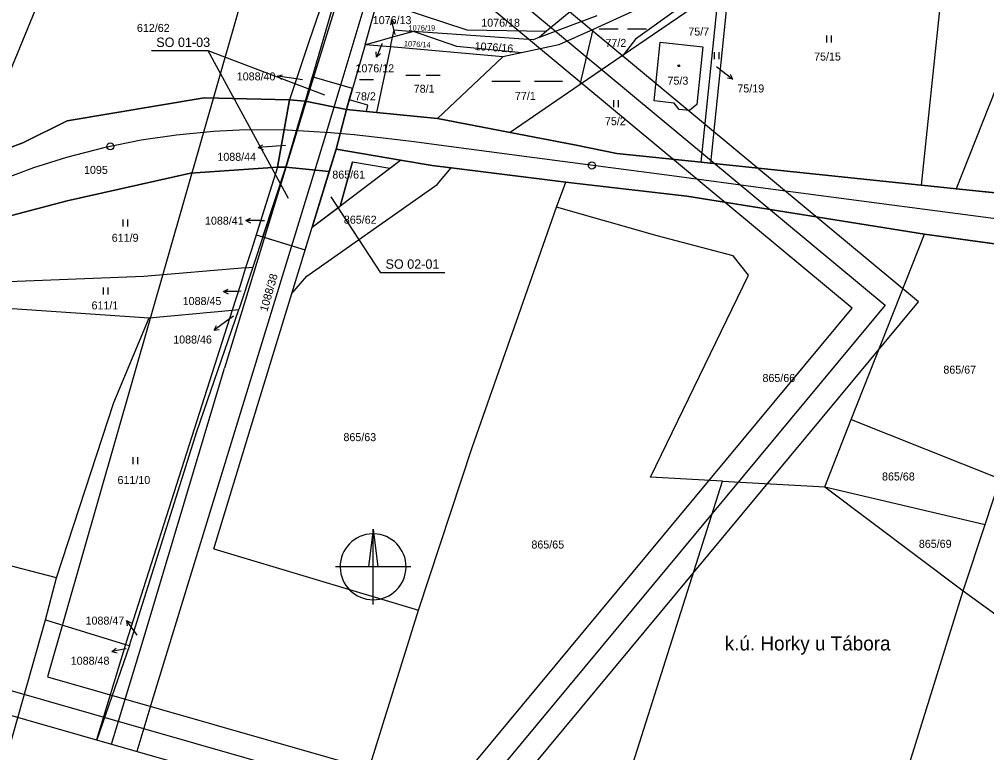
# Model space of a CAD drawing. Extents: x -738085 to -734306, y -1122197 to -1119753.
# Drawn here: x -737412.3 to -737206.8, y -1121550.3 to -1121394.5 of the extents above; entities that cross this region are included whole.
import ezdxf

# ---------------------------------------------------------------- set-up
doc = ezdxf.new("R2010")
doc.units = 0
for name, color, linetype in [('Dočasný zábor - do 1 roku', 7, 'Continuous'), ('Hranice parcel', 7, 'Continuous'), ('Parcelní čísla', 7, 'Continuous'), ('Pop  PČ popisy', 7, 'Continuous'), ('Popis PS-SO', 7, 'Continuous'), ('SŽDC', 7, 'Continuous'), ('Trvalý zábor', 7, 'Continuous'), ('Vnitřní kresba', 7, 'Continuous'), ('Vrstva 1', 7, 'Continuous'), ('Vrstva 53', 7, 'Continuous'), ('Vrstva 7', 7, 'Continuous'), ('Značky budov', 7, 'Continuous'), ('Značky kultur', 7, 'Continuous')]:
    doc.layers.add(name, color=color, linetype=linetype)

msp = doc.modelspace()

# ---------------------------------------------------------------- linework, layer by layer
at = {"layer": 'Dočasný zábor - do 1 roku'}
for p, q in [((-737350.08, -1121406.78), (-737351.57, -1121411.9)), ((-737341.51, -1121409.24), (-737350.08, -1121406.78)), ((-737341.51, -1121409.24), (-737350.08, -1121406.78)), ((-737351.57, -1121411.9), (-737342.79, -1121413.7)), ((-737342.79, -1121413.7), (-737338.51, -1121414.12)), ((-737345.01, -1121422.1), (-737350.09, -1121438.72)), ((-737331.3, -1121424.45), (-737345.01, -1121422.1)), ((-737344.16, -1121434.22), (-737341.54, -1121424.84)), ((-737341.54, -1121424.84), (-737333.6, -1121426.19)), ((-737333.6, -1121426.19), (-737331.3, -1121424.45)), ((-737357.45, -1121425.96), (-737361.99, -1121440.29)), ((-737355.7, -1121425.92), (-737360.58, -1121440.73)), ((-737360.58, -1121440.73), (-737355.7, -1121425.92)), ((-737355.7, -1121425.92), (-737357.45, -1121425.96)), ((-737346.46, -1121426.85), (-737355.7, -1121425.92)), ((-737350.09, -1121438.72), (-737346.46, -1121426.85)), ((-737350.09, -1121438.72), (-737344.16, -1121434.22)), ((-737351.55, -1121443.49), (-737350.09, -1121438.72)), ((-737361.99, -1121440.29), (-737351.55, -1121443.49)), ((-737361.99, -1121440.29), (-737360.58, -1121440.73)), ((-737360.58, -1121440.73), (-737351.55, -1121443.49))]:
    msp.add_line(p, q, dxfattribs=at)
for points in [[(-737342.79, -1121413.7), (-737342.62, -1121413.1), (-737341.99, -1121410.89), (-737341.51, -1121409.24)], [(-737342.21, -1121411.66), (-737342.62, -1121413.1), (-737342.79, -1121413.7)], [(-737338.51, -1121414.12), (-737338.24, -1121412.79), (-737342.21, -1121411.66)], [(-737338.51, -1121414.12), (-737338.24, -1121412.79), (-737342.21, -1121411.66)], [(-737341.54, -1121424.84), (-737344.16, -1121434.22)]]:
    msp.add_lwpolyline(points, dxfattribs=at)
at = {"layer": 'Hranice parcel'}
for p, q in [((-737182.43, -1121352.52), (-737213.23, -1121430.54)), ((-737213.48, -1121360.41), (-737220.65, -1121429.77)), ((-737419.86, -1121419.18), (-737397.96, -1121365.85)), ((-737287.14, -1121386.22), (-737300.28, -1121397.07)), ((-737261.5, -1121386.77), (-737265.43, -1121425.13)), ((-737263.66, -1121388.25), (-737283.96, -1121402.13)), ((-737267.42, -1121424.92), (-737263.66, -1121388.25)), ((-737345.44, -1121390.78), (-737351.57, -1121411.9)), ((-737338.85, -1121399.94), (-737336.17, -1121390.54)), ((-737301.77, -1121398.36), (-737289.5, -1121393.71)), ((-737328.57, -1121397.1), (-737333.02, -1121398.36)), ((-737303.13, -1121398.87), (-737328.57, -1121397.1)), ((-737300.28, -1121397.07), (-737301.77, -1121398.36)), ((-737293.14, -1121408.42), (-737290.36, -1121396.68)), ((-737338.85, -1121399.94), (-737342.79, -1121413.7)), ((-737336.91, -1121399.46), (-737338.85, -1121399.94)), ((-737333.46, -1121400.42), (-737338.85, -1121399.94)), ((-737333.02, -1121398.36), (-737336.91, -1121399.46)), ((-737333.46, -1121400.42), (-737333.02, -1121398.36)), ((-737301.77, -1121398.36), (-737303.13, -1121398.87)), ((-737333.46, -1121400.42), (-737336.44, -1121414.32)), ((-737309.56, -1121402.5), (-737333.46, -1121400.42)), ((-737305.59, -1121401.65), (-737309.56, -1121402.5)), ((-737283.96, -1121402.13), (-737293.14, -1121408.42)), ((-737309.56, -1121402.5), (-737323.47, -1121415.6)), ((-737293.14, -1121408.42), (-737307.99, -1121418.58)), ((-737357.45, -1121425.96), (-737354.93, -1121411.64)), ((-737351.57, -1121411.9), (-737355.7, -1121425.92)), ((-737354.93, -1121411.64), (-737351.57, -1121411.9)), ((-737342.79, -1121413.7), (-737345.01, -1121422.1)), ((-737336.44, -1121414.32), (-737342.79, -1121413.7)), ((-737323.47, -1121415.6), (-737336.44, -1121414.32)), ((-737307.99, -1121418.58), (-737323.47, -1121415.6)), ((-737350.09, -1121438.72), (-737345.01, -1121422.1)), ((-737345.01, -1121422.1), (-737331.3, -1121424.45)), ((-737350.09, -1121438.72), (-737331.3, -1121424.45)), ((-737355.7, -1121425.92), (-737362.72, -1121447.21)), ((-737355.7, -1121425.92), (-737357.45, -1121425.96)), ((-737320.53, -1121426.11), (-737296.15, -1121429.13)), ((-737265.43, -1121425.13), (-737267.42, -1121424.92)), ((-737220.65, -1121429.77), (-737265.43, -1121425.13)), ((-737298.13, -1121434.42), (-737296.15, -1121429.13)), ((-737217.17, -1121430.13), (-737220.65, -1121429.77)), ((-737213.23, -1121430.54), (-737217.17, -1121430.13)), ((-737213.23, -1121430.54), (-737181.26, -1121433.89)), ((-737354.4, -1121452.82), (-737350.09, -1121438.72)), ((-737235.53, -1121479.53), (-737219.97, -1121440.21)), ((-737219.97, -1121440.21), (-737187.01, -1121444.71)), ((-737362.72, -1121447.21), (-737365.68, -1121456.2)), ((-737364.22, -1121447.31), (-737362.72, -1121447.21)), ((-737429.62, -1121454.91), (-737384.75, -1121457.92)), ((-737384.75, -1121457.92), (-737367.08, -1121456.33)), ((-737367.08, -1121456.33), (-737365.68, -1121456.2)), ((-737241.16, -1121493.85), (-737235.53, -1121479.53)), ((-737235.53, -1121479.53), (-737203.89, -1121492.13)), ((-737262.88, -1121492.63), (-737241.16, -1121493.85)), ((-737207.09, -1121501.83), (-737203.89, -1121492.13)), ((-737241.16, -1121493.85), (-737207.09, -1121501.83)), ((-737241.16, -1121493.85), (-737211.77, -1121515.95)), ((-737404.39, -1121513.18), (-737444.55, -1121502.72)), ((-737211.77, -1121515.95), (-737207.09, -1121501.83)), ((-737371.01, -1121507.05), (-737327.48, -1121520.06)), ((-737406.75, -1121522.08), (-737404.39, -1121513.18)), ((-737406.75, -1121522.08), (-737389.72, -1121527.33)), ((-737389.72, -1121527.33), (-737395.89, -1121547.6)), ((-737388.93, -1121527.57), (-737395.82, -1121547.63)), ((-737389.72, -1121527.33), (-737388.93, -1121527.57))]:
    msp.add_line(p, q, dxfattribs=at)
for points in [[(-737265.53, -1121385.53), (-737281.2, -1121392.55), (-737290.36, -1121396.68)], [(-737263.42, -1121385.89), (-737281.35, -1121398.78), (-737283.96, -1121402.13)], [(-737347.51, -1121389.79), (-737350.85, -1121399.56), (-737354.93, -1121411.64)], [(-737336.17, -1121390.54), (-737331.66, -1121392.04), (-737317.21, -1121396.79), (-737300.28, -1121397.07)], [(-737333.02, -1121398.36), (-737332.68, -1121396.81), (-737328.57, -1121397.1)], [(-737305.59, -1121401.65), (-737319.34, -1121400.3), (-737328.57, -1121397.1)], [(-737290.36, -1121396.68), (-737297.65, -1121399.96), (-737305.59, -1121401.65)], [(-737267.05, -1121400.38), (-737268.32, -1121412.61), (-737269.88, -1121413.91), (-737272.07, -1121413.67), (-737273.16, -1121412.35), (-737277.43, -1121411.89), (-737276.12, -1121399.43), (-737267.05, -1121400.38)], [(-737354.93, -1121411.64), (-737373.02, -1121411.21), (-737402.12, -1121416.14), (-737411.54, -1121420.81), (-737421.67, -1121424.5)], [(-737307.99, -1121418.58), (-737294.35, -1121421.2), (-737285.34, -1121423.08), (-737267.42, -1121424.92)], [(-737331.3, -1121424.45), (-737324.57, -1121425.61), (-737320.53, -1121426.11)], [(-737426.47, -1121440.12), (-737424.51, -1121438.96), (-737402.13, -1121433.1), (-737375.94, -1121427.23), (-737357.45, -1121425.96)], [(-737357.45, -1121425.96), (-737363.07, -1121443.7), (-737364.22, -1121447.31)], [(-737354.4, -1121452.82), (-737351.21, -1121449.11), (-737323.51, -1121429.64), (-737320.53, -1121426.11)], [(-737296.15, -1121429.13), (-737294.99, -1121429.27), (-737270.5, -1121432.11), (-737219.97, -1121440.21)], [(-737327.48, -1121520.06), (-737316.05, -1121485.49), (-737298.13, -1121434.42)], [(-737262.88, -1121492.63), (-737278.17, -1121491.82), (-737257.33, -1121448.92), (-737260.65, -1121444.8), (-737276.74, -1121440.52), (-737298.13, -1121434.42)], [(-737364.22, -1121447.31), (-737385.86, -1121449.14), (-737429, -1121450.87)], [(-737364.22, -1121447.31), (-737365.41, -1121451.08), (-737367.08, -1121456.33)], [(-737371.01, -1121507.05), (-737362.75, -1121480.08), (-737354.4, -1121452.82)], [(-737367.08, -1121456.33), (-737389.16, -1121525.5), (-737389.72, -1121527.33)], [(-737388.93, -1121527.57), (-737374.57, -1121482.09), (-737365.68, -1121456.2)], [(-737404.39, -1121513.18), (-737392.22, -1121475.94), (-737384.75, -1121457.92)], [(-737316.09, -1121705.22), (-737299.02, -1121614.44), (-737289.83, -1121577.48), (-737262.88, -1121492.63)], [(-737211.77, -1121515.95), (-737178.31, -1121540.15), (-737175.06, -1121529.29), (-737159.52, -1121537.77), (-737157.54, -1121524.29), (-737166.89, -1121496.46), (-737203.89, -1121492.13)], [(-737257.27, -1121703.5), (-737248.94, -1121647.2), (-737237.14, -1121599.85), (-737225.09, -1121558.77), (-737211.77, -1121515.95)], [(-737375.46, -1121689.84), (-737340.46, -1121561.62), (-737327.48, -1121520.06)], [(-737415.44, -1121552.93), (-737406.75, -1121522.08)]]:
    msp.add_lwpolyline(points, dxfattribs=at)
at = {"layer": 'Pop  PČ popisy'}
for p, q in [((-737333.21, -1121394.65), (-737333.45, -1121395.74)), ((-737332.48, -1121397.56), (-737333.21, -1121394.65)), ((-737333.21, -1121394.65), (-737332.48, -1121395.5)), ((-737332.4, -1121397.86), (-737332.48, -1121397.56)), ((-737335.27, -1121399.79), (-737336.39, -1121402.57)), ((-737335.23, -1121399.7), (-737335.27, -1121399.79)), ((-737336.39, -1121402.57), (-737336.48, -1121401.46)), ((-737336.39, -1121402.57), (-737335.56, -1121401.83)), ((-737357.42, -1121406.65), (-737356.36, -1121406.3)), ((-737264.18, -1121404.53), (-737263.08, -1121405.4)), ((-737263.08, -1121405.4), (-737260.71, -1121407.25)), ((-737260.71, -1121407.25), (-737261.2, -1121406.24)), ((-737354.45, -1121407.07), (-737357.42, -1121406.65)), ((-737357.42, -1121406.65), (-737356.5, -1121407.29)), ((-737352.15, -1121407.37), (-737354.45, -1121407.07)), ((-737260.71, -1121407.25), (-737261.81, -1121407.03)), ((-737361.54, -1121421.75), (-737360.58, -1121421.18)), ((-737358.55, -1121421.54), (-737361.54, -1121421.75)), ((-737361.54, -1121421.75), (-737360.51, -1121422.18)), ((-737355.75, -1121421.33), (-737358.55, -1121421.54)), ((-737364.17, -1121437.31), (-737363.17, -1121436.81)), ((-737361.17, -1121437.31), (-737364.17, -1121437.31)), ((-737364.17, -1121437.31), (-737363.17, -1121437.81)), ((-737361.17, -1121437.31), (-737360.22, -1121437.31)), ((-737368.91, -1121452.39), (-737367.92, -1121451.87)), ((-737365.91, -1121452.34), (-737368.91, -1121452.39)), ((-737368.91, -1121452.39), (-737367.9, -1121452.88)), ((-737365.14, -1121452.32), (-737365.91, -1121452.34)), ((-737366.8, -1121457.59), (-737368.5, -1121458.82)), ((-737368.5, -1121458.82), (-737370.93, -1121460.58)), ((-737370.93, -1121460.58), (-737370.41, -1121459.59)), ((-737370.93, -1121460.58), (-737369.82, -1121460.4)), ((-737387.78, -1121524.69), (-737389.54, -1121522.26)), ((-737389.54, -1121522.26), (-737388.55, -1121522.78)), ((-737389.54, -1121522.26), (-737389.36, -1121523.37)), ((-737387.29, -1121525.36), (-737387.78, -1121524.69)), ((-737392.62, -1121528.81), (-737391.73, -1121528.14)), ((-737389.67, -1121528.29), (-737392.62, -1121528.81)), ((-737392.62, -1121528.81), (-737391.55, -1121529.13)), ((-737389.63, -1121528.28), (-737389.67, -1121528.29))]:
    msp.add_line(p, q, dxfattribs=at)
at = {"layer": 'Popis PS-SO'}
msp.add_line((-737372.24, -1121401.19), (-737347.45, -1121410.57), dxfattribs=at)
for points in [[(-737384.23, -1121401.19), (-737372.24, -1121401.19), (-737355.19, -1121432.55)], [(-737321.92, -1121448.39), (-737335.48, -1121448.39), (-737346.05, -1121432.23)]]:
    msp.add_lwpolyline(points, dxfattribs=at)
at = {"layer": 'SŽDC'}
for p, q in [((-737354.93, -1121411.64), (-737357.45, -1121425.96)), ((-737357.45, -1121425.96), (-737354.93, -1121411.64)), ((-737355.7, -1121425.92), (-737351.57, -1121411.9)), ((-737351.57, -1121411.9), (-737354.93, -1121411.64)), ((-737342.79, -1121413.7), (-737345.01, -1121422.1)), ((-737336.44, -1121414.32), (-737342.79, -1121413.7)), ((-737323.47, -1121415.6), (-737336.44, -1121414.32)), ((-737307.99, -1121418.58), (-737323.47, -1121415.6)), ((-737345.01, -1121422.1), (-737331.3, -1121424.45)), ((-737357.45, -1121425.96), (-737355.7, -1121425.92)), ((-737320.53, -1121426.11), (-737296.15, -1121429.13)), ((-737265.43, -1121425.13), (-737267.42, -1121424.92)), ((-737220.65, -1121429.77), (-737265.43, -1121425.13)), ((-737217.17, -1121430.13), (-737220.65, -1121429.77)), ((-737213.23, -1121430.54), (-737217.17, -1121430.13)), ((-737181.26, -1121433.89), (-737213.23, -1121430.54)), ((-737219.97, -1121440.21), (-737187.01, -1121444.71))]:
    msp.add_line(p, q, dxfattribs=at)
for points in [[(-737354.93, -1121411.64), (-737373.02, -1121411.21), (-737402.12, -1121416.14), (-737411.54, -1121420.81), (-737421.67, -1121424.5)], [(-737267.42, -1121424.92), (-737285.34, -1121423.08), (-737294.35, -1121421.2), (-737307.99, -1121418.58)], [(-737331.3, -1121424.45), (-737324.57, -1121425.61), (-737320.53, -1121426.11)], [(-737402.13, -1121433.1), (-737375.94, -1121427.23), (-737357.45, -1121425.96)], [(-737296.15, -1121429.13), (-737294.99, -1121429.27), (-737270.5, -1121432.11), (-737219.97, -1121440.21)], [(-737426.47, -1121440.12), (-737424.51, -1121438.96), (-737402.13, -1121433.1)]]:
    msp.add_lwpolyline(points, dxfattribs=at)
at = {"layer": 'Trvalý zábor'}
for p, q in [((-737351.57, -1121411.9), (-737355.7, -1121425.92)), ((-737342.79, -1121413.7), (-737351.57, -1121411.9)), ((-737342.79, -1121413.7), (-737351.57, -1121411.9)), ((-737345.01, -1121422.1), (-737342.79, -1121413.7)), ((-737346.46, -1121426.85), (-737345.01, -1121422.1)), ((-737355.7, -1121425.92), (-737346.46, -1121426.85)), ((-737355.7, -1121425.92), (-737346.46, -1121426.85))]:
    msp.add_line(p, q, dxfattribs=at)
at = {"layer": 'Vnitřní kresba'}
for p, q in [((-737343.79, -1121387.29), (-737350.62, -1121409.62)), ((-737338.42, -1121389.78), (-737344.23, -1121409.06)), ((-737350.62, -1121409.62), (-737368.69, -1121468.62)), ((-737344.23, -1121409.06), (-737347.76, -1121420.8)), ((-737347.76, -1121420.8), (-737384.18, -1121539.44)), ((-737385.99, -1121526.42), (-737368.69, -1121468.62)), ((-737392.74, -1121548.51), (-737385.99, -1121526.42)), ((-737384.18, -1121539.44), (-737387.35, -1121550.05))]:
    msp.add_line(p, q, dxfattribs=at)
at = {"layer": 'Vrstva 1'}
for p, q in [((-737337.13, -1121502.84), (-737338.13, -1121510.84)), ((-737337.13, -1121518.84), (-737337.13, -1121502.84)), ((-737329.13, -1121510.84), (-737345.13, -1121510.84))]:
    msp.add_line(p, q, dxfattribs=at)
for points in [[(-736726.43, -1121430.48), (-737533.93, -1121199.12), (-737615.73, -1121484.62), (-736808.23, -1121715.98)], [(-737530.5, -1121205.3), (-736732.61, -1121433.9), (-736811.65, -1121709.79), (-737609.54, -1121481.19)], [(-737449.7, -1121264.8), (-737986.48, -1121910.91), (-737758.04, -1122100.69), (-737221.26, -1121454.59)], [(-736738.79, -1121437.33), (-737330, -1121267.94), (-737406.29, -1121534.23), (-736815.08, -1121703.62)], [(-737979.44, -1121910.26), (-737449.05, -1121271.84), (-737228.3, -1121455.24), (-737758.69, -1122093.65)], [(-737448.4, -1121278.88), (-737841.4, -1121751.92), (-737628.34, -1121928.94), (-737235.33, -1121455.89)], [(-737337.13, -1121502.84), (-737336.13, -1121510.84), (-737337.13, -1121510.84)]]:
    msp.add_lwpolyline(points, close=True, dxfattribs=at)
msp.add_lwpolyline([(-737183.78, -1121439.67), (-737210.21, -1121436.2), (-737229.58, -1121433.65), (-737252.71, -1121430.59), (-737274.7, -1121427.68), (-737302.82, -1121423.99), (-737322.07, -1121421.44), (-737328.44, -1121420.59), (-737334.37, -1121419.85), (-737341.18, -1121419.08), (-737346.17, -1121418.63), (-737355.36, -1121418.09), (-737364.19, -1121418.05), (-737371.06, -1121418.37), (-737378.94, -1121419.13), (-737386.42, -1121420.24), (-737394.37, -1121421.82), (-737402.27, -1121423.87), (-737409.27, -1121426.07), (-737416.85, -1121428.91)], dxfattribs=at)
msp.add_arc((-737337.13, -1121510.84), 7, 91.0243, 88.9757, dxfattribs=at)
at = {"layer": 'Vrstva 53'}
for points in [[(-737461.03, -1121450.52), (-737458.06, -1121448.28), (-737447.53, -1121435.68), (-737424.69, -1121425.6), (-737411.54, -1121420.81), (-737402.12, -1121416.14), (-737373.02, -1121411.21), (-737354.93, -1121411.64), (-737351.57, -1121411.9), (-737355.7, -1121425.92), (-737357.45, -1121425.96), (-737375.94, -1121427.23), (-737402.13, -1121433.1), (-737424.51, -1121438.96), (-737426.47, -1121440.12), (-737429, -1121450.87), (-737444.95, -1121451.07), (-737461.03, -1121450.52)], [(-737345.01, -1121422.1), (-737342.79, -1121413.7), (-737336.44, -1121414.32), (-737323.47, -1121415.6), (-737307.99, -1121418.58), (-737294.35, -1121421.2), (-737285.34, -1121423.08), (-737267.42, -1121424.92), (-737265.43, -1121425.13), (-737220.65, -1121429.77), (-737217.17, -1121430.13), (-737181.26, -1121433.89), (-737176.09, -1121434.44), (-737140.41, -1121440.58), (-737116.59, -1121446.81), (-737111.03, -1121448.36), (-737107.4, -1121449.37), (-737090.4, -1121456.5)], [(-737095.8, -1121463.86), (-737113.37, -1121458.61), (-737125.18, -1121455.09), (-737152.75, -1121449.39), (-737187.01, -1121444.71), (-737219.97, -1121440.21), (-737270.5, -1121432.11), (-737295.02, -1121429.27), (-737296.15, -1121429.13), (-737320.53, -1121426.11), (-737324.57, -1121425.61), (-737331.3, -1121424.45), (-737345.01, -1121422.1)]]:
    msp.add_lwpolyline(points, dxfattribs=at)
at = {"layer": 'Vrstva 7'}
for centre in [(-737392.97, -1121421.54), (-737290.64, -1121425.59)]:
    msp.add_circle(centre, 0.75, dxfattribs=at)
at = {"layer": 'Značky budov'}
msp.add_circle((-737272.18, -1121404.41), 0.175, dxfattribs=at)
at = {"layer": 'Značky kultur'}
for p, q in [((-737289.09, -1121396.53), (-737285.07, -1121396.53)), ((-737283.06, -1121396.53), (-737279.04, -1121396.53)), ((-737240.75, -1121399.48), (-737240.75, -1121397.98)), ((-737239.75, -1121399.48), (-737239.75, -1121397.98)), ((-737264.59, -1121403.03), (-737264.59, -1121401.53)), ((-737263.59, -1121403.03), (-737263.59, -1121401.53)), ((-737340.05, -1121407.35), (-737337.05, -1121407.35)), ((-737330.15, -1121406.4), (-737327.15, -1121406.4)), ((-737325.87, -1121406.39), (-737322.87, -1121406.39)), ((-737311.87, -1121407.66), (-737305.87, -1121407.66)), ((-737302.87, -1121407.66), (-737296.87, -1121407.66)), ((-737285.96, -1121413.23), (-737285.96, -1121411.73)), ((-737284.96, -1121413.23), (-737284.96, -1121411.73)), ((-737390.22, -1121438.54), (-737390.22, -1121437.04)), ((-737389.22, -1121438.54), (-737389.22, -1121437.04)), ((-737394.44, -1121453.03), (-737394.44, -1121451.53)), ((-737393.44, -1121453.03), (-737393.44, -1121451.53)), ((-737388.11, -1121489.07), (-737388.11, -1121487.57)), ((-737387.11, -1121489.07), (-737387.11, -1121487.57))]:
    msp.add_line(p, q, dxfattribs=at)

# ---------------------------------------------------------------- texts
at = {"layer": 'Hranice parcel'}
msp.add_text('k.ú. Horky u Tábora', height=3, dxfattribs=at).set_placement((-737262.41, -1121528.61))
at = {"layer": 'Parcelní čísla'}
for s, height, p in [('1076/13', 1.7, (-737337.2, -1121395.56)), ('612/62', 1.7, (-737387.32, -1121397.22)), ('1076/19', 1.14, (-737329.62, -1121396.94)), ('1076/18', 1.7, (-737314.14, -1121396.11)), ('75/7', 1.7, (-737270.14, -1121397.99)), ('77/2', 1.7, (-737287.76, -1121400.4)), ('75/15', 1.7, (-737243.42, -1121403.3)), ('1076/12', 1.7, (-737340.88, -1121405.81)), ('1088/40', 1.7, (-737366.1, -1121407.52)), ('78/1', 1.7, (-737328.5, -1121410.13)), ('75/3', 1.7, (-737274.57, -1121408.43)), ('75/19', 1.7, (-737259.72, -1121410.08)), ('78/2', 1.7, (-737340.97, -1121411.74)), ('77/1', 1.7, (-737306.99, -1121411.65)), ('75/2', 1.7, (-737287.87, -1121417.03)), ('1088/44', 1.7, (-737370.22, -1121424.6)), ('1095', 1.7, (-737398.56, -1121427.37)), ('865/61', 1.7, (-737345.8, -1121428.38)), ('1088/41', 1.7, (-737372.85, -1121438.16)), ('865/62', 1.7, (-737343.34, -1121437.96)), ('611/9', 1.7, (-737392.67, -1121441.8)), ('1088/45', 1.7, (-737377.59, -1121455.24)), ('611/1', 1.7, (-737396.96, -1121456.16)), ('1088/46', 1.7, (-737379.61, -1121463.41)), ('865/66', 1.7, (-737254.39, -1121471.58)), ('865/67', 1.7, (-737215.95, -1121469.81)), ('865/63', 1.7, (-737343.43, -1121484.15)), ('611/10', 1.7, (-737391.44, -1121493.25)), ('865/68', 1.7, (-737228.99, -1121492.51)), ('865/65', 1.7, (-737303.49, -1121506.96)), ('865/69', 1.7, (-737221.16, -1121506.81)), ('1088/47', 1.7, (-737398.23, -1121523.12)), ('1088/48', 1.7, (-737401.38, -1121531.64))]:
    msp.add_text(s, height=height, dxfattribs=at).set_placement(p)
for s, height, rotation, p in [('1076/14', 1.14, 357, (-737330.61, -1121400.25)), ('1076/16', 1.7, 356, (-737315.61, -1121401.05)), ('1088/38', 1.7, 74.0216, (-737359.62, -1121456.76))]:
    msp.add_text(s, height=height, rotation=rotation, dxfattribs=at).set_placement(p)
at = {"layer": 'Popis PS-SO'}
for s, p in [('SO 01-03', (-737383.21, -1121400.42)), ('SO 02-01', (-737334.49, -1121447.53))]:
    msp.add_text(s, height=2, dxfattribs=at).set_placement(p)

doc.saveas('drawing.dxf')
